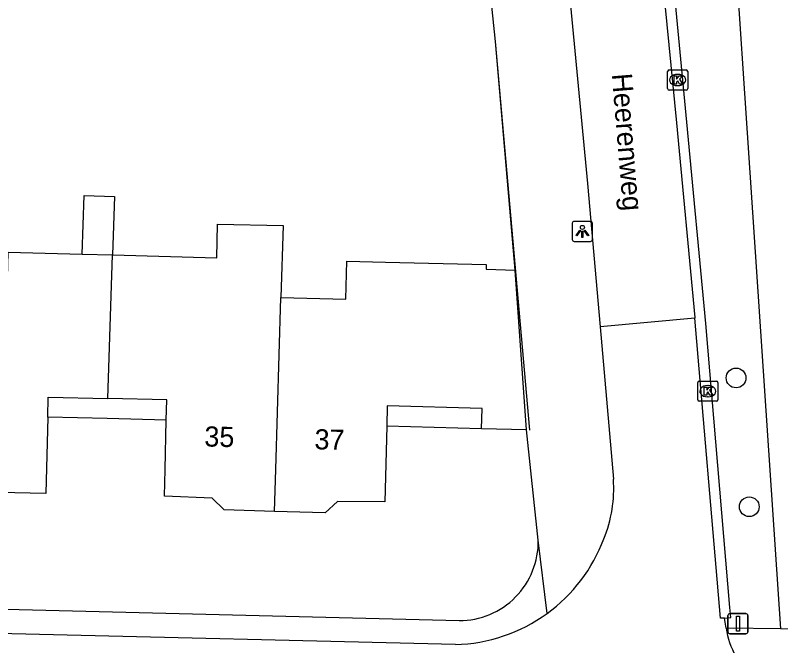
# Model space of a CAD drawing. Extents: x 162082 to 163393, y 388091 to 388632.
# Drawn here: x 162508.08 to 162546.06, y 388471.39 to 388502.65 of the extents above; entities that cross this region are included whole.
import ezdxf

# ---------------------------------------------------------------- set-up
doc = ezdxf.new("R2010")
doc.units = 0
for name, color, linetype in [('IMGEO_Boom', 7, 'Continuous'), ('IMGEO_Erf', 7, 'Continuous'), ('IMGEO_Fietspad_gesloten', 7, 'Continuous'), ('IMGEO_Groenvoorziening', 7, 'Continuous'), ('IMGEO_Kolk', 7, 'Continuous'), ('IMGEO_Lichtpunt', 7, 'Continuous'), ('IMGEO_Muur', 7, 'Continuous'), ('IMGEO_Openbare_ruimte_label', 7, 'Continuous'), ('IMGEO_Pand', 7, 'Continuous'), ('IMGEO_Pand_nummerreeks', 7, 'Continuous'), ('IMGEO_Rijbaan_lokaal_open', 7, 'Continuous'), ('IMGEO_Verkeersbordpaal', 7, 'Continuous'), ('IMGEO_Voetpad_open', 7, 'Continuous')]:
    doc.layers.add(name, color=color, linetype=linetype)

msp = doc.modelspace()

# ---------------------------------------------------------------- linework, layer by layer
at = {"layer": 'IMGEO_Boom'}
for centre in [(162543.843, 388484.665), (162544.5, 388478.276)]:
    msp.add_circle(centre, 0.489, dxfattribs=at)
at = {"layer": 'IMGEO_Erf'}
for points in [[(162515.57, 388482.58), (162512.632, 388482.65), (162509.69, 388482.72)], [(162531.21, 388482.15), (162526.51, 388482.28)]]:
    msp.add_lwpolyline(points, dxfattribs=at)
at = {"layer": 'IMGEO_Fietspad_gesloten'}
for points in [[(162532.881, 388531.889), (162536.477, 388494.307), (162537.098, 388487.196)], [(162541.797, 388487.634), (162537.098, 388487.196)], [(162537.098, 388487.196), (162537.756, 388479.65)], [(162529.917, 388471.443), (162485.874, 388472.504), (162448.342, 388473.476), (162416.648, 388474.331), (162416.648, 388474.82), (162409.151, 388475.063), (162409.128, 388474.536), (162400.452, 388474.693)], [(162543.345, 388472.26), (162543.271, 388472.757)]]:
    msp.add_lwpolyline(points, dxfattribs=at)
for centre, radius, start, end in [((162531.171, 388479.187), 6.602, 337.7109, 4.0227), ((162529.705, 388479.527), 8.09, 306.0553, 339.4153), ((162529.712, 388479.524), 8.084, 271.4549, 306.0334), ((162547.675, 388472.97), 4.388, 189.3096, 208.6657)]:
    msp.add_arc(centre, radius, start, end, dxfattribs=at)
at = {"layer": 'IMGEO_Groenvoorziening'}
msp.add_lwpolyline([(162542.201, 388529.543), (162546.045, 388472.228)], dxfattribs=at)
at = {"layer": 'IMGEO_Kolk'}
for p, q in [((162540.444, 388499.014), (162540.444, 388499.866)), ((162540.519, 388499.94), (162541.371, 388499.94)), ((162540.932, 388499.72), (162540.957, 388499.72)), ((162541.445, 388499.866), (162541.445, 388499.014)), ((162541.371, 388498.94), (162540.519, 388498.94)), ((162540.955, 388499.16), (162540.93, 388499.16)), ((162542.016, 388484.508), (162542.868, 388484.508)), ((162541.941, 388483.582), (162541.941, 388484.434)), ((162542.429, 388484.288), (162542.454, 388484.288)), ((162542.942, 388484.434), (162542.942, 388483.582)), ((162542.868, 388483.508), (162542.016, 388483.508)), ((162542.452, 388483.728), (162542.427, 388483.728))]:
    msp.add_line(p, q, dxfattribs=at)
for points in [[(162540.444, 388499.014), (162540.444, 388499.866)], [(162540.519, 388499.94), (162541.371, 388499.94)], [(162541.445, 388499.866), (162541.445, 388499.014)], [(162540.765, 388499.64), (162540.888, 388499.64), (162540.888, 388499.489), (162541.018, 388499.64), (162541.182, 388499.64), (162541.036, 388499.489), (162541.189, 388499.24), (162541.037, 388499.24), (162540.952, 388499.404), (162540.888, 388499.337), (162540.888, 388499.24), (162540.765, 388499.24), (162540.765, 388499.64)], [(162541.371, 388498.94), (162540.519, 388498.94)], [(162542.016, 388484.508), (162542.868, 388484.508)], [(162541.941, 388483.582), (162541.941, 388484.434)], [(162542.262, 388484.208), (162542.385, 388484.208), (162542.385, 388484.057), (162542.515, 388484.208), (162542.679, 388484.208), (162542.533, 388484.057), (162542.686, 388483.808), (162542.534, 388483.808), (162542.449, 388483.972), (162542.385, 388483.905), (162542.385, 388483.808), (162542.262, 388483.808), (162542.262, 388484.208)], [(162542.942, 388484.434), (162542.942, 388483.582)], [(162542.868, 388483.508), (162542.016, 388483.508)]]:
    msp.add_lwpolyline(points, dxfattribs=at)
for centre, start, end in [((162540.521, 388499.864), 91.552, 178.448), ((162540.521, 388499.864), 91.552, 178.448), ((162541.369, 388499.864), 1.552, 88.448), ((162541.369, 388499.864), 1.552, 88.448), ((162540.521, 388499.016), 181.552, 268.448), ((162540.521, 388499.016), 181.552, 268.448), ((162541.369, 388499.016), 271.552, 358.448), ((162541.369, 388499.016), 271.552, 358.448), ((162542.018, 388484.432), 91.552, 178.448), ((162542.018, 388484.432), 91.552, 178.448), ((162542.866, 388484.432), 1.552, 88.448), ((162542.866, 388484.432), 1.552, 88.448), ((162542.018, 388483.584), 181.552, 268.448), ((162542.018, 388483.584), 181.552, 268.448), ((162542.866, 388483.584), 271.552, 358.448), ((162542.866, 388483.584), 271.552, 358.448)]:
    msp.add_arc(centre, 0.0765, start, end, dxfattribs=at)
for centre, major_axis, ratio, start_param, end_param in [((162540.931, 388499.44), (-0.387, 0.002), 0.722429, 4.712389, 7.853982), ((162540.956, 388499.44), (-0.39, 0.002), 0.717154, 1.570796, 4.712389), ((162542.428, 388484.008), (-0.387, 0.002), 0.722429, 4.712389, 7.853982), ((162542.453, 388484.008), (-0.39, 0.002), 0.717154, 1.570796, 4.712389)]:
    msp.add_ellipse(centre, major_axis=major_axis, ratio=ratio, start_param=start_param, end_param=end_param, dxfattribs=at)
at = {"layer": 'IMGEO_Lichtpunt'}
for p, q in [((162535.719, 388492.336), (162535.719, 388491.529)), ((162535.719, 388492.336), (162535.719, 388491.529)), ((162536.621, 388492.431), (162535.813, 388492.431)), ((162536.621, 388492.431), (162535.813, 388492.431)), ((162536.715, 388491.529), (162536.715, 388492.336)), ((162536.715, 388491.529), (162536.715, 388492.336)), ((162535.813, 388491.435), (162536.621, 388491.435)), ((162535.813, 388491.435), (162536.621, 388491.435))]:
    msp.add_line(p, q, dxfattribs=at)
for points in [[(162536.093, 388492), (162536.132, 388491.972), (162535.944, 388491.71), (162535.906, 388491.737), (162536.093, 388492)], [(162536.195, 388491.952), (162536.242, 388491.952), (162536.242, 388491.63), (162536.195, 388491.63), (162536.195, 388491.952)], [(162536.305, 388491.972), (162536.343, 388491.999), (162536.53, 388491.737), (162536.491, 388491.709), (162536.305, 388491.972)]]:
    msp.add_lwpolyline(points, dxfattribs=at)
msp.add_circle((162536.218, 388492.134), 0.0994, dxfattribs=at)
for centre, start, end in [((162535.813, 388492.336), 90, 180), ((162535.813, 388492.336), 90, 180), ((162536.621, 388492.336), 0, 90), ((162536.621, 388492.336), 0, 90), ((162535.813, 388491.529), 180, 270), ((162535.813, 388491.529), 180, 270), ((162536.621, 388491.529), 270, 0), ((162536.621, 388491.529), 270, 360)]:
    msp.add_arc(centre, 0.0946, start, end, dxfattribs=at)
at = {"layer": 'IMGEO_Muur'}
msp.add_lwpolyline([(162533.612, 388482.084), (162531.911, 388501.35)], dxfattribs=at)
at = {"layer": 'IMGEO_Pand'}
for points in [[(162511.398, 388490.804), (162511.494, 388493.715), (162512.996, 388493.665), (162512.9, 388490.765)], [(162512.9, 388490.765), (162518.08, 388490.63), (162518.118, 388492.3), (162521.367, 388492.219), (162521.26, 388488.66)], [(162504.45, 388489.09), (162507.68, 388489.01), (162507.73, 388490.9), (162511.398, 388490.804)], [(162511.398, 388490.804), (162512.9, 388490.765)], [(162512.665, 388483.65), (162512.9, 388490.765)], [(162521.26, 388488.66), (162524.48, 388488.58), (162524.53, 388490.46), (162526.452, 388490.413), (162531.45, 388490.29), (162531.443, 388490.052), (162532.876, 388490.017)], [(162533.448, 388482.088), (162532.876, 388490.017)], [(162520.94, 388478.05), (162521.003, 388480.129), (162521.26, 388488.66)], [(162509.69, 388482.72), (162509.714, 388483.72), (162512.665, 388483.65)], [(162515.57, 388482.58), (162515.594, 388483.58), (162512.665, 388483.65)], [(162531.21, 388482.15), (162531.24, 388483.154), (162526.537, 388483.279), (162526.51, 388482.28)], [(162509.69, 388482.72), (162509.6, 388478.93), (162507.26, 388478.98), (162506.63, 388478.42), (162504.14, 388478.49)], [(162520.94, 388478.05), (162518.44, 388478.12), (162517.85, 388478.7), (162515.48, 388478.8), (162515.512, 388480.129), (162515.57, 388482.58)], [(162526.51, 388482.28), (162526.41, 388478.52), (162524.06, 388478.54), (162523.46, 388477.98), (162520.94, 388478.05)], [(162533.448, 388482.088), (162531.21, 388482.15)]]:
    msp.add_lwpolyline(points, dxfattribs=at)
at = {"layer": 'IMGEO_Rijbaan_lokaal_open'}
for points in [[(162537.714, 388529.612), (162540.881, 388497.309), (162541.796, 388487.655), (162541.797, 388487.634)], [(162543.271, 388472.757), (162543.585, 388472.781), (162543.541, 388473.289), (162542.341, 388487.365), (162541.407, 388497.353), (162538.331, 388529.637)], [(162543.271, 388472.757), (162543.066, 388472.755), (162541.797, 388487.634)]]:
    msp.add_lwpolyline(points, dxfattribs=at)
at = {"layer": 'IMGEO_Verkeersbordpaal'}
for p, q in [((162543.439, 388472.08), (162543.439, 388472.88)), ((162543.439, 388472.88), (162543.439, 388472.08)), ((162543.539, 388472.98), (162544.329, 388472.98)), ((162544.329, 388472.98), (162543.539, 388472.98)), ((162544.429, 388472.88), (162544.429, 388472.08)), ((162544.429, 388472.08), (162544.429, 388472.88)), ((162544.329, 388471.98), (162543.539, 388471.98)), ((162543.539, 388471.98), (162544.329, 388471.98))]:
    msp.add_line(p, q, dxfattribs=at)
msp.add_lwpolyline([(162543.859, 388472.855), (162544.009, 388472.855), (162544.009, 388472.105), (162543.859, 388472.105), (162543.859, 388472.855)], dxfattribs=at)
for centre, start, end in [((162543.539, 388472.88), 90, 180), ((162543.539, 388472.88), 90, 180), ((162544.329, 388472.88), 0, 90), ((162544.329, 388472.88), 360, 90), ((162543.539, 388472.08), 180, 270), ((162543.539, 388472.08), 180, 270), ((162544.329, 388472.08), 270, 0), ((162544.329, 388472.08), 270, 0)]:
    msp.add_arc(centre, 0.1, start, end, dxfattribs=at)
at = {"layer": 'IMGEO_Voetpad_open'}
for points in [[(162532.876, 388490.017), (162531.911, 388501.35), (162529.133, 388528.065)], [(162534.031, 388476.617), (162533.448, 388482.088)], [(162534.467, 388472.987), (162534.031, 388476.617)], [(162419.29, 388475.659), (162424.414, 388475.313), (162441.489, 388474.891), (162475.86, 388473.999), (162530.104, 388472.633)], [(162546.045, 388472.228), (162543.345, 388472.26)], [(162547.982, 388472.189), (162546.045, 388472.228)]]:
    msp.add_lwpolyline(points, dxfattribs=at)
msp.add_arc((162530.107, 388476.557), 3.924, 269.9505, 0.8752, dxfattribs=at)

# ---------------------------------------------------------------- texts
at = {"layer": 'IMGEO_Openbare_ruimte_label'}
msp.add_text('Heerenweg', height=1, rotation=274.7018, dxfattribs=at).set_placement((162537.678, 388499.734))
at = {"layer": 'IMGEO_Pand_nummerreeks'}
for s, p in [('35', (162517.451, 388481.27)), ('37', (162522.916, 388481.13))]:
    msp.add_text(s, height=1, rotation=358.5332, dxfattribs=at).set_placement(p)

doc.saveas('drawing.dxf')
